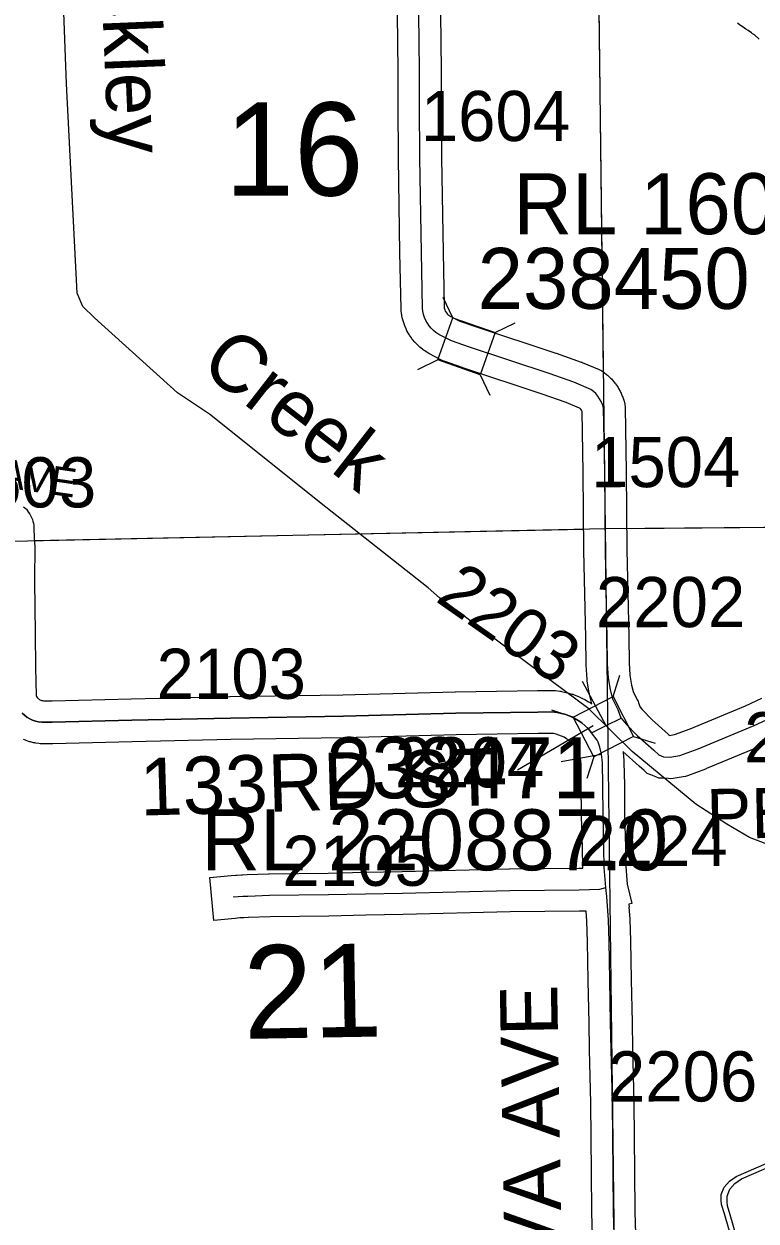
# Model space of a CAD drawing. Extents: x 23.6 to 68.7, y -63 to -29.
# Drawn here: x 34.768 to 35.789, y -37.692 to -36.022 of the extents above; entities that cross this region are included whole.
import ezdxf

# ---------------------------------------------------------------- set-up
doc = ezdxf.new("R2010")
doc.units = 0
for name, color, linetype in [('tdCoHydroRiver', 7, 'Continuous'), ('tdCoHydroTxtLg', 7, 'Continuous'), ('tdCoPipe', 7, 'Continuous'), ('tdCoSecRdNmbr', 7, 'Continuous'), ('tdCoSecRdTxt', 7, 'Continuous'), ('tdCoSecRteBand', 7, 'Continuous'), ('tdCoSecRteCL', 7, 'Continuous'), ('tdCoSectLine', 7, 'Continuous'), ('tdCoSectLinePart', 7, 'Continuous'), ('tdCoSectNmbr', 7, 'Continuous'), ('tdCoShieldCoRte', 7, 'Continuous'), ('tdCoStrucSec', 7, 'Continuous'), ('tdCoStrucSecCoName', 7, 'Continuous'), ('tdCoStrucSecFHWANum', 7, 'Continuous'), ('tdCoSurfGravel', 7, 'Continuous'), ('tdCoUnicrpTwnTxt', 7, 'Continuous')]:
    doc.layers.add(name, color=color, linetype=linetype)

msp = doc.modelspace()

# ---------------------------------------------------------------- linework, layer by layer
at = {"layer": 'tdCoHydroRiver'}
msp.add_lwpolyline([(35.8524, -37.1846), (35.7796, -37.1567), (35.7479, -37.1381), (35.705, -37.11), (35.616, -37.0365), (35.5556, -36.977), (35.3476, -36.8224), (35.3317, -36.8083), (35.1887, -36.6958), (35.0267, -36.5661), (34.9822, -36.5365), (34.8662, -36.4317), (34.8503, -36.416), (34.8422, -36.3971), (34.8272, -36.1052), (34.8232, -35.9932)], dxfattribs=at)
at = {"layer": 'tdCoPipe'}
msp.add_lwpolyline([(35.7929, -36.0431), (35.7865, -36.0371), (35.784, -36.0354), (35.7822, -36.0342), (35.7776, -36.0311), (35.7746, -36.029), (35.7725, -36.0276), (35.7695, -36.0255), (35.7657, -36.0228), (35.7628, -36.0209)], dxfattribs=at)
at = {"layer": 'tdCoSecRdNmbr'}
for p, q in [((35.5464, -36.9384), (35.5795, -37.0002)), ((35.517, -37.0503), (35.573, -37.0405))]:
    msp.add_line(p, q, dxfattribs=at)
at = {"layer": 'tdCoSecRteBand'}
for points in [[(35.5596, -36.97), (35.5565, -36.9569), (35.5563, -36.9559), (35.5561, -36.9549), (35.5534, -36.9386), (35.5532, -36.9371), (35.5531, -36.9356), (35.5518, -36.9161), (35.5518, -36.9154), (35.5518, -36.9146), (35.5513, -36.878), (35.5503, -36.8368), (35.5503, -36.8367), (35.5503, -36.8366), (35.5488, -36.7565), (35.5488, -36.7563), (35.5488, -36.7562), (35.5478, -36.6473), (35.5462, -36.5624), (35.546, -36.5618), (35.5452, -36.5605), (35.5443, -36.5592), (35.5433, -36.558), (35.5428, -36.5575), (35.5242, -36.5496), (35.4905, -36.538), (35.3797, -36.5013), (35.3795, -36.5012), (35.3792, -36.5011), (35.354, -36.4922), (35.3521, -36.4915), (35.3503, -36.4906), (35.3325, -36.4815), (35.331, -36.4807), (35.3296, -36.4798), (35.3259, -36.4773), (35.3247, -36.4765), (35.3236, -36.4756), (35.3201, -36.4727), (35.319, -36.4718), (35.3179, -36.4708), (35.3148, -36.4677), (35.3137, -36.4666), (35.3128, -36.4655), (35.3099, -36.4621), (35.309, -36.461), (35.3082, -36.4598), (35.3057, -36.456), (35.3049, -36.4548), (35.3042, -36.4536), (35.302, -36.4496), (35.3013, -36.4484), (35.3008, -36.447), (35.299, -36.4429), (35.2984, -36.4416), (35.298, -36.4402), (35.2966, -36.4359), (35.2962, -36.4345), (35.2959, -36.4331), (35.295, -36.4287), (35.2947, -36.4273), (35.2945, -36.4259), (35.294, -36.4214), (35.2938, -36.42), (35.2938, -36.4186), (35.2923, -36.3412), (35.2923, -36.3412), (35.2923, -36.3411), (35.2901, -36.2092), (35.2901, -36.209), (35.2901, -36.2089), (35.2896, -36.1349), (35.2896, -36.1348), (35.2896, -36.1347), (35.2896, -36.087), (35.2886, -36.0081)], [(35.3486, -36.0074), (35.3496, -36.0865), (35.3496, -36.0867), (35.3496, -36.0869), (35.3496, -36.1346), (35.3501, -36.2083), (35.3523, -36.3401), (35.3538, -36.4161), (35.354, -36.4177), (35.3543, -36.4192), (35.3548, -36.4207), (35.3554, -36.4222), (35.3561, -36.4235), (35.357, -36.4248), (35.358, -36.426), (35.3591, -36.4271), (35.3604, -36.4281), (35.3615, -36.4289), (35.3759, -36.4363), (35.3989, -36.4444), (35.5096, -36.4811), (35.5098, -36.4811), (35.51, -36.4812), (35.5448, -36.4933), (35.5457, -36.4936), (35.5465, -36.494), (35.57, -36.5038), (35.5737, -36.5054), (35.5768, -36.5079), (35.5804, -36.5107), (35.5816, -36.5116), (35.5827, -36.5126), (35.586, -36.5158), (35.587, -36.5168), (35.588, -36.518), (35.591, -36.5214), (35.592, -36.5226), (35.5928, -36.5238), (35.5954, -36.5276), (35.5963, -36.5288), (35.597, -36.5301), (35.5992, -36.5341), (35.5999, -36.5354), (35.6005, -36.5368), (35.6023, -36.541), (35.6029, -36.5424), (35.6034, -36.5438), (35.6047, -36.5481), (35.606, -36.5523), (35.6061, -36.5566), (35.6078, -36.6463), (35.6078, -36.6465), (35.6078, -36.6466), (35.6088, -36.7555), (35.6103, -36.8354), (35.6113, -36.8768), (35.6113, -36.8769), (35.6113, -36.8771), (35.6117, -36.9131), (35.6128, -36.9303), (35.6151, -36.9441), (35.6173, -36.9531), (35.6232, -36.9646), (35.6242, -36.9665), (35.6249, -36.9686), (35.6271, -36.9749), (35.6298, -36.978), (35.644, -36.9924), (35.6662, -37.0125), (35.6664, -37.0127), (35.6665, -37.0128), (35.668, -37.0142)], [(34.7674, -36.6951), (34.7691, -36.6967), (34.7713, -36.6987), (34.7731, -36.7011), (34.7745, -36.703), (34.7763, -36.7054), (34.7775, -36.7081), (34.7785, -36.7102), (34.7798, -36.713), (34.7805, -36.7159), (34.7811, -36.7182), (34.7818, -36.7211), (34.7819, -36.7241), (34.7819, -36.7263), (34.7829, -36.7474), (34.783, -36.7482), (34.783, -36.749), (34.7825, -36.799), (34.7834, -36.8721), (34.7834, -36.8722), (34.7834, -36.8722), (34.7839, -36.9194), (34.7848, -36.9587), (34.7849, -36.9589), (34.7855, -36.96), (34.7863, -36.9611), (34.7871, -36.962), (34.7881, -36.9629), (34.7891, -36.9637), (34.7902, -36.9644), (34.7913, -36.9649), (34.7925, -36.9653), (34.7938, -36.9656), (34.7951, -36.9658), (34.7975, -36.9658), (34.8071, -36.9658), (34.9174, -36.9629), (34.9175, -36.9629), (34.9175, -36.9629), (35.0551, -36.9599), (35.0552, -36.9599), (35.0553, -36.9599), (35.2127, -36.9575), (35.3694, -36.9533), (35.3696, -36.9533), (35.3698, -36.9533), (35.4842, -36.9515), (35.4842, -36.9515), (35.4843, -36.9515), (35.5047, -36.9513), (35.5069, -36.9513), (35.5091, -36.9516), (35.5153, -36.9524), (35.5165, -36.9526), (35.5176, -36.9528), (35.5237, -36.9541), (35.5249, -36.9544), (35.526, -36.9547), (35.532, -36.9565), (35.5331, -36.9568), (35.5342, -36.9572), (35.54, -36.9594), (35.5411, -36.9599), (35.5422, -36.9604), (35.5478, -36.963), (35.5489, -36.9635), (35.5499, -36.9641), (35.5553, -36.9672), (35.5563, -36.9678), (35.5573, -36.9684), (35.5596, -36.97)], [(35.668, -37.0142), (35.675, -37.013), (35.697, -37.0049), (35.774, -36.9728), (35.797, -36.9624)], [(35.5617, -37.7436), (35.56, -37.6795), (35.5599, -37.6792), (35.5599, -37.679), (35.5594, -37.6235), (35.5585, -37.5273), (35.5567, -37.4523), (35.5567, -37.4522), (35.5567, -37.4522), (35.556, -37.4157), (35.5548, -37.3563), (35.5548, -37.3562), (35.5548, -37.3562), (35.5538, -37.3019), (35.5528, -37.2733), (35.5519, -37.2591), (35.5432, -37.2594), (35.5428, -37.2594), (35.5425, -37.2594), (35.4458, -37.2604), (35.2967, -37.264), (35.2966, -37.264), (35.2965, -37.264), (35.2446, -37.2649), (35.1932, -37.2661), (35.1931, -37.2661), (35.1929, -37.2662), (35.1111, -37.2671), (35.0812, -37.2683), (35.0809, -37.2683), (35.0807, -37.2683), (35.0745, -37.2685), (35.0689, -37.2688), (35.0627, -37.2694), (35.0328, -37.2723), (35.0271, -37.2125), (35.0569, -37.2097), (35.0636, -37.209), (35.0642, -37.209), (35.0647, -37.2089), (35.0715, -37.2085), (35.072, -37.2085), (35.0726, -37.2085), (35.0791, -37.2083), (35.1091, -37.2071), (35.1095, -37.2071), (35.1099, -37.2071), (35.192, -37.2062), (35.2433, -37.205), (35.2434, -37.205), (35.2434, -37.205), (35.2953, -37.204), (35.4445, -37.2004), (35.4447, -37.2004), (35.445, -37.2004), (35.5415, -37.1994), (35.5471, -37.1992), (35.5471, -37.199), (35.5471, -37.199), (35.5471, -37.1988), (35.5466, -37.1711), (35.5454, -37.1266), (35.5454, -37.1263), (35.5454, -37.126), (35.5451, -37.0837), (35.5447, -37.0541), (35.5438, -37.0458), (35.534, -37.0267), (35.5328, -37.0251), (35.531, -37.0234), (35.5279, -37.021), (35.5246, -37.0187), (35.5211, -37.0168), (35.5176, -37.0151), (35.5139, -37.0137), (35.5101, -37.0125), (35.5062, -37.0117), (35.5033, -37.0113), (35.485, -37.0115), (35.3708, -37.0133), (35.2142, -37.0174), (35.214, -37.0175), (35.2138, -37.0175), (35.0563, -37.0199), (34.9189, -37.0229), (34.8083, -37.0258), (34.8079, -37.0258), (34.8075, -37.0258), (34.7971, -37.0258), (34.7967, -37.0258), (34.7963, -37.0258), (34.7919, -37.0257), (34.7904, -37.0257), (34.7888, -37.0255), (34.7845, -37.0249), (34.783, -37.0247), (34.7814, -37.0244), (34.7772, -37.0233), (34.7757, -37.023), (34.7742, -37.0225), (34.7701, -37.021), (34.7686, -37.0205), (34.7672, -37.0199)], [(35.7975, -37.028), (35.7196, -37.0605), (35.719, -37.0608), (35.7184, -37.061), (35.693, -37.0704), (35.6902, -37.0714), (35.6873, -37.0718), (35.6732, -37.0741), (35.6701, -37.0746), (35.6669, -37.0744), (35.6582, -37.0739), (35.6534, -37.0736), (35.649, -37.0719), (35.6421, -37.0691), (35.6368, -37.0671), (35.6326, -37.0632), (35.6259, -37.0569), (35.6032, -37.0364), (35.6033, -37.0374), (35.6045, -37.0492), (35.6046, -37.0505), (35.6046, -37.0518), (35.6051, -37.0829), (35.6051, -37.0831), (35.6051, -37.0832), (35.6054, -37.1253), (35.6066, -37.1696), (35.6066, -37.1698), (35.6066, -37.1699), (35.6071, -37.1968), (35.6092, -37.2215), (35.6157, -37.2484), (35.6116, -37.2495), (35.6119, -37.2537), (35.6116, -37.2538), (35.6127, -37.2698), (35.6128, -37.2703), (35.6128, -37.2708), (35.6138, -37.3001), (35.6138, -37.3004), (35.6138, -37.3006), (35.6148, -37.3551), (35.616, -37.4145), (35.616, -37.4145), (35.616, -37.4145), (35.6167, -37.4509), (35.6185, -37.5261), (35.6185, -37.5263), (35.6185, -37.5265), (35.6194, -37.6229), (35.6194, -37.6229), (35.6194, -37.6229), (35.6199, -37.6782), (35.6217, -37.7419)]]:
    msp.add_lwpolyline(points, dxfattribs=at)
at = {"layer": 'tdCoSecRteCL'}
for points in [[(35.6006, -36.99), (35.5966, -36.9783), (35.5889, -36.9635), (35.5857, -36.95), (35.583, -36.9337), (35.5818, -36.9142), (35.5813, -36.8775), (35.5803, -36.836), (35.5788, -36.7559), (35.5778, -36.6469), (35.5761, -36.5571), (35.5747, -36.5528), (35.5729, -36.5486), (35.5707, -36.5446), (35.5681, -36.5409), (35.5652, -36.5374), (35.5619, -36.5343), (35.5583, -36.5315), (35.5349, -36.5216), (35.5001, -36.5095), (35.3892, -36.4728), (35.364, -36.4639), (35.3463, -36.4548), (35.3425, -36.4523), (35.3391, -36.4495), (35.3359, -36.4463), (35.333, -36.4429), (35.3305, -36.4392), (35.3284, -36.4353), (35.3266, -36.4311), (35.3252, -36.4269), (35.3243, -36.4225), (35.3238, -36.418), (35.3223, -36.3406), (35.3201, -36.2087), (35.3196, -36.1347), (35.3196, -36.0869), (35.3186, -36.0077)], [(35.5595, -37.0107), (35.5552, -37.005), (35.5506, -37.0007), (35.5457, -36.9968), (35.5405, -36.9933), (35.535, -36.9902), (35.5293, -36.9875), (35.5235, -36.9852), (35.5175, -36.9834), (35.5113, -36.9821), (35.5051, -36.9813), (35.4846, -36.9815), (35.3702, -36.9833), (35.2134, -36.9875), (35.0558, -36.9899), (34.9182, -36.9929), (34.8075, -36.9958), (34.7971, -36.9958), (34.7927, -36.9957), (34.7884, -36.9952), (34.7841, -36.9942), (34.78, -36.9927), (34.776, -36.9908), (34.7722, -36.9886), (34.7687, -36.9859), (34.7655, -36.9829)], [(35.6006, -36.99), (35.6077, -36.9983), (35.6232, -37.0141), (35.6461, -37.0348), (35.653, -37.0412), (35.6599, -37.0439), (35.6686, -37.0444), (35.6826, -37.0422), (35.708, -37.0328), (35.786, -37.0003), (35.8094, -36.9897), (35.8291, -36.9848), (35.8562, -36.9811), (35.889, -36.9769), (35.9048, -36.9754), (35.9847, -36.9737), (36.1031, -36.9729), (36.1714, -36.9729)], [(35.5595, -37.0107), (35.5799, -37.0002), (35.6006, -36.99)], [(35.5795, -37.2264), (35.5771, -37.1983), (35.5766, -37.1704), (35.5754, -37.1258), (35.5751, -37.0834), (35.5747, -37.0523), (35.5734, -37.0405), (35.571, -37.0304), (35.5685, -37.0237), (35.567, -37.0208), (35.5595, -37.0107)], [(35.0598, -37.2395), (35.0665, -37.2389), (35.0733, -37.2385), (35.08, -37.2383), (35.1103, -37.2371), (35.1925, -37.2362), (35.244, -37.235), (35.2959, -37.234), (35.4453, -37.2304), (35.5422, -37.2294), (35.571, -37.2285), (35.5795, -37.2264)], [(35.6491, -38.2146), (35.6452, -38.2032), (35.6373, -38.1736), (35.6274, -38.1411), (35.6168, -38.1053), (35.6079, -38.0735), (35.6023, -38.0545), (35.5998, -38.0444), (35.5986, -38.0321), (35.5976, -38.0163), (35.5966, -37.9606), (35.5941, -37.854), (35.5929, -37.782), (35.5917, -37.7428), (35.5899, -37.6787), (35.5894, -37.6232), (35.5885, -37.5268), (35.5867, -37.4516), (35.586, -37.4151), (35.5848, -37.3556), (35.5838, -37.3011), (35.5828, -37.2718), (35.5806, -37.239), (35.5795, -37.2264)]]:
    msp.add_lwpolyline(points, dxfattribs=at)
at = {"layer": 'tdCoSectLine'}
for points in [[(35.5663, -35.7341), (35.5782, -36.7256)], [(35.5782, -36.7256), (36.5744, -36.7171)], [(34.5767, -36.7467), (35.5782, -36.7256)], [(35.5782, -36.7256), (35.591, -37.73)]]:
    msp.add_lwpolyline(points, dxfattribs=at)
at = {"layer": 'tdCoSectLinePart'}
for points in [[(35.5667, -35.7621), (35.5756, -36.5073)], [(34.7823, -36.7424), (35.5485, -36.7263)], [(35.608, -36.7254), (36.1358, -36.7209)]]:
    msp.add_lwpolyline(points, dxfattribs=at)
at = {"layer": 'tdCoShieldCoRte'}
for points in [[(35.8267, -37.9644), (35.7447, -37.6815), (35.7408, -37.6684), (35.7401, -37.6625), (35.7401, -37.6547), (35.7443, -37.6444), (35.7516, -37.6359), (35.7612, -37.6292), (35.9285, -37.5569), (35.936, -37.5552), (35.9464, -37.5543), (35.9568, -37.5552), (35.9644, -37.5569), (36.1316, -37.6292), (36.1412, -37.6359), (36.1485, -37.6444), (36.1527, -37.6547), (36.1527, -37.6625), (36.152, -37.6684), (36.1481, -37.6815), (36.0662, -37.9644)], [(35.8325, -37.9581), (35.7528, -37.6828), (35.7491, -37.6702), (35.7484, -37.6646), (35.7484, -37.657), (35.7524, -37.6471), (35.7594, -37.639), (35.7686, -37.6326), (35.9292, -37.5631), (35.9364, -37.5616), (35.9464, -37.5607), (35.9564, -37.5616), (35.9636, -37.5631), (36.1242, -37.6326), (36.1334, -37.639), (36.1404, -37.6471), (36.1445, -37.657), (36.1445, -37.6646), (36.1438, -37.6702), (36.14, -37.6828), (36.0603, -37.9581)]]:
    msp.add_lwpolyline(points, close=True, dxfattribs=at)
at = {"layer": 'tdCoStrucSec'}
for p, q in [((35.3658, -36.4315), (35.3523, -36.4032)), ((35.4248, -36.4523), (35.4531, -36.4388)), ((35.345, -36.4905), (35.3167, -36.504)), ((35.404, -36.5113), (35.4175, -36.5396)), ((35.5894, -36.9599), (35.5989, -36.9301)), ((35.5337, -36.9886), (35.5039, -36.9791)), ((35.6181, -37.0155), (35.6479, -37.025)), ((35.5624, -37.0442), (35.5529, -37.0741))]:
    msp.add_line(p, q, dxfattribs=at)
for points in [[(35.404, -36.5113), (35.345, -36.4905), (35.3658, -36.4315), (35.4248, -36.4523)], [(35.5337, -36.9886), (35.5894, -36.9599), (35.6181, -37.0155), (35.5624, -37.0442)]]:
    msp.add_lwpolyline(points, close=True, dxfattribs=at)
at = {"layer": 'tdCoStrucSecFHWANum'}
msp.add_line((35.4563, -37.0623), (35.5617, -37.0003), dxfattribs=at)
at = {"layer": 'tdCoSurfGravel'}
for points in [[(35.6006, -36.99), (35.5966, -36.9783), (35.5889, -36.9635), (35.5857, -36.95), (35.583, -36.9337), (35.5818, -36.9142), (35.5813, -36.8775), (35.5803, -36.836), (35.5788, -36.7559), (35.5778, -36.6469), (35.5761, -36.5571), (35.5747, -36.5528), (35.5729, -36.5486), (35.5707, -36.5446), (35.5681, -36.5409), (35.5652, -36.5374), (35.5619, -36.5343), (35.5583, -36.5315), (35.5349, -36.5216), (35.5001, -36.5095), (35.3892, -36.4728), (35.364, -36.4639), (35.3463, -36.4548), (35.3425, -36.4523), (35.3391, -36.4495), (35.3359, -36.4463), (35.333, -36.4429), (35.3305, -36.4392), (35.3284, -36.4353), (35.3266, -36.4311), (35.3252, -36.4269), (35.3243, -36.4225), (35.3238, -36.418), (35.3223, -36.3406), (35.3201, -36.2087), (35.3196, -36.1347), (35.3196, -36.0869), (35.3186, -36.0077)], [(34.7655, -36.9829), (34.7687, -36.9859), (34.7722, -36.9886), (34.776, -36.9908), (34.78, -36.9927), (34.7841, -36.9942), (34.7884, -36.9952), (34.7927, -36.9957), (34.7971, -36.9958), (34.8075, -36.9958), (34.9182, -36.9929), (35.0558, -36.9899), (35.2134, -36.9875), (35.3702, -36.9833), (35.4846, -36.9815), (35.5051, -36.9813), (35.5113, -36.9821), (35.5175, -36.9834), (35.5235, -36.9852), (35.5293, -36.9875), (35.535, -36.9902), (35.5405, -36.9933), (35.5457, -36.9968), (35.5506, -37.0007), (35.5552, -37.005), (35.5595, -37.0107), (35.5799, -37.0002), (35.6006, -36.99)], [(35.6006, -36.99), (35.6077, -36.9983), (35.6232, -37.0141), (35.6461, -37.0348), (35.653, -37.0412), (35.6599, -37.0439), (35.6686, -37.0444), (35.6826, -37.0422), (35.708, -37.0328), (35.786, -37.0003), (35.8094, -36.9897), (35.8291, -36.9848), (35.8562, -36.9811), (35.889, -36.9769), (35.9048, -36.9754), (35.9847, -36.9737), (36.1031, -36.9729), (36.1714, -36.9729), (36.2059, -36.9729), (36.2487, -36.972)], [(35.5917, -37.7428), (35.5899, -37.6787), (35.5894, -37.6232), (35.5885, -37.5268), (35.5867, -37.4516), (35.586, -37.4151), (35.5848, -37.3556), (35.5838, -37.3011), (35.5828, -37.2718), (35.5806, -37.239), (35.5795, -37.2264), (35.5771, -37.1983), (35.5766, -37.1704), (35.5754, -37.1258), (35.5751, -37.0834), (35.5747, -37.0523), (35.5734, -37.0405), (35.571, -37.0304), (35.5685, -37.0237), (35.567, -37.0208), (35.5595, -37.0107)], [(35.0598, -37.2395), (35.0665, -37.2389), (35.0733, -37.2385), (35.08, -37.2383), (35.1103, -37.2371), (35.1925, -37.2362), (35.244, -37.235), (35.2959, -37.234), (35.4453, -37.2304), (35.5422, -37.2294), (35.571, -37.2285), (35.5795, -37.2264)]]:
    msp.add_lwpolyline(points, dxfattribs=at)

# ---------------------------------------------------------------- texts
at = {"layer": 'tdCoHydroTxtLg'}
for s, rotation, p in [('Buckley', 272.3894, (34.8702, -35.8298)), ('Creek', 322.0848, (35.0108, -36.5026))]:
    msp.add_text(s, height=0.08, rotation=rotation, dxfattribs=at).set_placement(p)
at = {"layer": 'tdCoSecRdNmbr'}
for s, rotation, p in [('1604', 0.0278, (35.3213, -36.1852)), ('1504', 0.028, (35.5587, -36.6679)), ('1603', 0.0273, (34.6605, -36.6962)), ('2203', 325.0273, (35.3401, -36.8259)), ('2202', 0.028, (35.5655, -36.8632)), ('2103', 0.0275, (34.9529, -36.9632)), ('2209', 0.0282, (35.7721, -37.0518)), ('2204', 0.0278, (35.2851, -37.0867)), ('2224', 0.0278, (35.5411, -37.1965)), ('2105', 0.0276, (35.1284, -37.224)), ('2206', 0.028, (35.5822, -37.5248))]:
    msp.add_text(s, height=0.07, rotation=rotation, dxfattribs=at).set_placement(p)
at = {"layer": 'tdCoSecRdTxt'}
for s, height, rotation, p in [('BAYARD AVE', 0.04, 351.7308, (34.4994, -36.6333)), ('133RD ST', 0.08, 1.7019, (34.9307, -37.1261)), ('CORDOVA AVE', 0.08, 91, (35.5251, -38.146))]:
    msp.add_text(s, height=height, rotation=rotation, dxfattribs=at).set_placement(p)
at = {"layer": 'tdCoSectNmbr'}
for s, rotation, p in [('16', 0.0275, (35.048, -36.2613)), ('21', 1.0275, (35.075, -37.4375))]:
    msp.add_text(s, height=0.13, rotation=rotation, dxfattribs=at).set_placement(p)
at = {"layer": 'tdCoStrucSecCoName'}
for s, p in [('RL 160870.0', (35.4502, -36.315)), ('RL 220887.0', (35.0151, -37.2023))]:
    msp.add_text(s, height=0.085, dxfattribs=at).set_placement(p)
at = {"layer": 'tdCoStrucSecFHWANum'}
for s, p in [('238450', (35.4006, -36.4192)), ('238471', (35.1894, -37.1018))]:
    msp.add_text(s, height=0.085, dxfattribs=at).set_placement(p)
at = {"layer": 'tdCoUnicrpTwnTxt'}
msp.add_text('PEORIA', height=0.07, rotation=1.1977, dxfattribs=at).set_placement((35.7203, -37.159))

doc.saveas('drawing.dxf')
